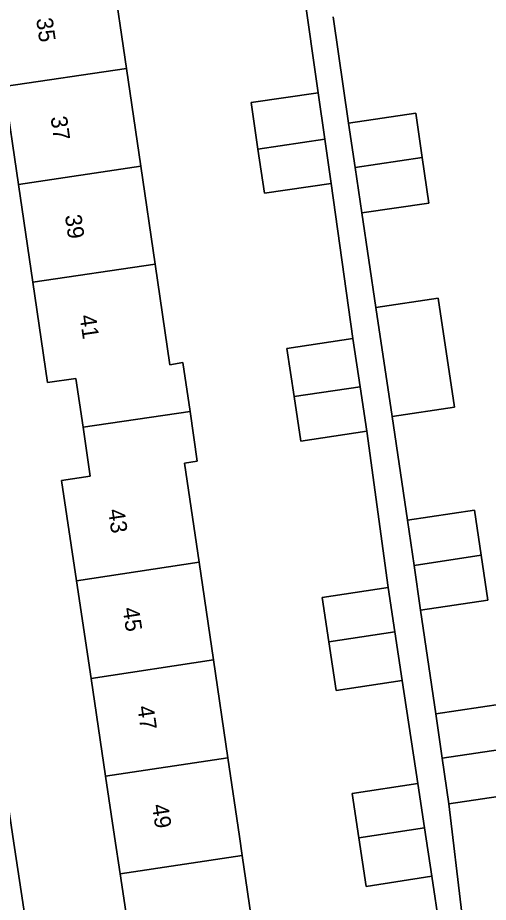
# Model space of a CAD drawing. Extents: x 159053 to 160042, y 380449 to 381423.
# Drawn here: x 159335.9 to 159364.5, y 380996 to 381049.8 of the extents above; entities that cross this region are included whole.
import ezdxf

# ---------------------------------------------------------------- set-up
doc = ezdxf.new("R2010")
doc.units = 0
for name, color, linetype in [('IMGEO_Erf', 7, 'Continuous'), ('IMGEO_Pand', 7, 'Continuous'), ('IMGEO_Pand_nummerreeks', 7, 'Continuous'), ('IMGEO_Voetpad_open', 7, 'Continuous')]:
    doc.layers.add(name, color=color, linetype=linetype)

msp = doc.modelspace()

# ---------------------------------------------------------------- linework, layer by layer
at = {"layer": 'IMGEO_Erf'}
for points in [[(159323.886, 381079.531), (159335.584, 381000), (159340.592, 380966.957), (159346.553, 380967.887), (159345.643, 380973.994), (159344.758, 380979.928), (159343.874, 380985.863), (159342.99, 380991.797), (159342.105, 380997.732), (159341.767, 381000), (159341.221, 381003.666), (159340.336, 381009.601), (159339.452, 381015.535), (159338.541, 381021.645), (159340.28, 381021.899), (159339.845, 381024.87), (159339.41, 381027.841), (159337.678, 381027.588), (159336.784, 381033.695), (159335.916, 381039.632), (159335.047, 381045.569), (159334.178, 381051.506)], [(159341.62, 381052.601), (159342.489, 381046.664), (159343.358, 381040.727), (159344.226, 381034.79), (159345.122, 381028.669), (159345.915, 381028.807), (159346.351, 381025.823), (159346.793, 381022.804), (159346.019, 381022.69), (159346.907, 381016.663), (159347.781, 381010.728), (159348.655, 381004.791), (159349.361, 381000), (159349.53, 380998.855), (159350.404, 380992.919)], [(159361.981, 380991.36), (159361.068, 380997.581), (159357.059, 380996.973), (159356.611, 380999.926), (159356.203, 381002.621), (159360.212, 381003.229), (159359.256, 381009.478), (159355.247, 381008.87), (159354.798, 381011.832), (159354.391, 381014.518), (159358.4, 381015.126), (159357.102, 381024.623), (159353.093, 381024.015), (159352.68, 381026.738), (159352.237, 381029.663), (159356.246, 381030.271), (159354.937, 381039.685), (159350.874, 381039.091), (159350.482, 381041.775), (159350.069, 381044.601), (159354.151, 381045.198), (159353.257, 381051.468)], [(159355.054, 381049.806), (159355.997, 381043.355), (159360.084, 381043.953), (159360.479, 381041.259), (159360.884, 381038.491), (159356.797, 381037.893), (159357.651, 381032.154), (159361.445, 381032.719), (159362.433, 381026.084), (159358.638, 381025.52), (159359.575, 381019.226), (159363.662, 381019.824), (159364.062, 381017.095), (159364.462, 381014.362), (159360.375, 381013.764), (159361.292, 381007.456), (159365.379, 381008.054), (159365.773, 381005.365), (159366.179, 381002.592), (159362.092, 381001.994), (159362.878, 380995.342)]]:
    msp.add_lwpolyline(points, dxfattribs=at)
at = {"layer": 'IMGEO_Pand'}
for points in [[(159334.178, 381051.506), (159335.047, 381045.569), (159342.489, 381046.664), (159341.62, 381052.601)], [(159342.489, 381046.664), (159335.047, 381045.569), (159335.916, 381039.632), (159343.358, 381040.727)], [(159354.151, 381045.198), (159350.069, 381044.601), (159350.482, 381041.775), (159354.553, 381042.375)], [(159360.479, 381041.259), (159360.084, 381043.953), (159355.997, 381043.355), (159356.392, 381040.661)], [(159354.553, 381042.375), (159350.482, 381041.775), (159350.874, 381039.091), (159354.937, 381039.685)], [(159360.479, 381041.259), (159356.392, 381040.661), (159356.797, 381037.893), (159360.884, 381038.491)], [(159336.784, 381033.695), (159344.226, 381034.79), (159343.358, 381040.727), (159335.916, 381039.632)], [(159339.845, 381024.87), (159346.351, 381025.823), (159345.915, 381028.807), (159345.122, 381028.669), (159344.226, 381034.79), (159336.784, 381033.695), (159337.678, 381027.588), (159339.41, 381027.841)], [(159357.651, 381032.154), (159358.638, 381025.52), (159362.433, 381026.084), (159361.445, 381032.719)], [(159352.68, 381026.738), (159356.693, 381027.322), (159356.246, 381030.271), (159352.237, 381029.663)], [(159352.68, 381026.738), (159353.093, 381024.015), (159357.102, 381024.623), (159356.693, 381027.322)], [(159346.907, 381016.663), (159346.019, 381022.69), (159346.793, 381022.804), (159346.351, 381025.823), (159339.845, 381024.87), (159340.28, 381021.899), (159338.541, 381021.645), (159339.452, 381015.535)], [(159364.062, 381017.095), (159363.662, 381019.824), (159359.575, 381019.226), (159359.978, 381016.477)], [(159340.336, 381009.601), (159347.781, 381010.728), (159346.907, 381016.663), (159339.452, 381015.535)], [(159364.062, 381017.095), (159359.978, 381016.477), (159360.375, 381013.764), (159364.462, 381014.362)], [(159358.807, 381012.441), (159358.4, 381015.126), (159354.391, 381014.518), (159354.798, 381011.832)], [(159358.807, 381012.441), (159354.798, 381011.832), (159355.247, 381008.87), (159359.256, 381009.478)], [(159341.221, 381003.666), (159348.655, 381004.791), (159347.781, 381010.728), (159340.336, 381009.601)], [(159361.685, 381004.77), (159365.773, 381005.365), (159365.379, 381008.054), (159361.292, 381007.456)], [(159361.685, 381004.77), (159362.092, 381001.994), (159366.179, 381002.592), (159365.773, 381005.365)], [(159341.221, 381003.666), (159341.767, 381000), (159342.105, 380997.732), (159349.53, 380998.855), (159349.361, 381000), (159348.655, 381004.791)], [(159356.611, 380999.926), (159360.621, 381000.532), (159360.212, 381003.229), (159356.203, 381002.621)], [(159356.611, 380999.926), (159357.059, 380996.973), (159361.068, 380997.581), (159360.621, 381000.532)], [(159350.404, 380992.919), (159349.53, 380998.855), (159342.105, 380997.732), (159342.99, 380991.797)]]:
    msp.add_lwpolyline(points, close=True, dxfattribs=at)
at = {"layer": 'IMGEO_Voetpad_open'}
for points in [[(159340.834, 380965.36), (159340.592, 380966.957), (159335.584, 381000), (159323.886, 381079.531), (159323.192, 381083.535), (159322.737, 381086.604), (159317.617, 381121.133)], [(159353.257, 381051.468), (159354.151, 381045.198), (159354.553, 381042.375), (159354.937, 381039.685), (159356.246, 381030.271), (159356.693, 381027.322), (159357.102, 381024.623), (159358.4, 381015.126), (159358.807, 381012.441), (159359.256, 381009.478), (159360.212, 381003.229), (159360.621, 381000.532), (159361.068, 380997.581), (159361.981, 380991.36)], [(159362.878, 380995.342), (159362.092, 381001.994), (159361.685, 381004.77), (159361.292, 381007.456), (159360.375, 381013.764), (159359.978, 381016.477), (159359.575, 381019.226), (159358.638, 381025.52), (159357.651, 381032.154), (159356.797, 381037.893), (159356.392, 381040.661), (159355.997, 381043.355), (159355.054, 381049.806)]]:
    msp.add_lwpolyline(points, dxfattribs=at)

# ---------------------------------------------------------------- texts
at = {"layer": 'IMGEO_Pand_nummerreeks'}
for s, rotation, p in [('35', 278.3242, (159336.991, 381049.688)), ('37', 278.3242, (159337.865, 381043.712)), ('39', 278.3242, (159338.74, 381037.736)), ('41', 278.3242, (159339.63, 381031.647)), ('43', 278.477, (159341.358, 381019.844)), ('45', 278.477, (159342.249, 381013.866)), ('47', 278.477, (159343.14, 381007.888)), ('49', 278.477, (159344.031, 381001.91))]:
    msp.add_text(s, height=1, rotation=rotation, dxfattribs=at).set_placement(p)

doc.saveas('drawing.dxf')
